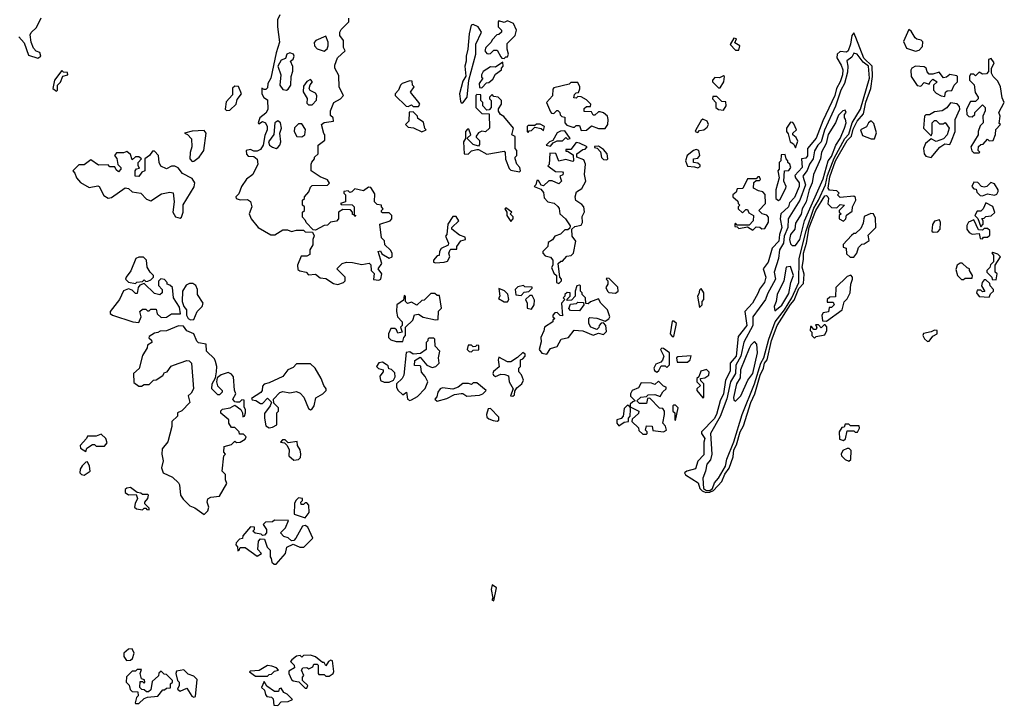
# Model space of a CAD drawing. Extents: x 2889633 to 3052318, y 540750 to 918690.
# Tile 616 of 656: x 2964250 to 2969992, y 851076 to 855067. Entities that reach past the tile are written whole.
import ezdxf

# ---------------------------------------------------------------- set-up
doc = ezdxf.new("R2010")
doc.units = 0

msp = doc.modelspace()

# ---------------------------------------------------------------- linework, layer by layer
at = {"layer": '0CON02XD'}
for points in [[(2964245, 854967.5), (2964275, 854932.5), (2964300.7, 854860.7), (2964355, 854842.5), (2964372.5, 854855), (2964367.5, 854875), (2964345, 854882.5), (2964330.5, 854900.5), (2964316.7, 854935), (2964310.7, 854979.3), (2964317, 854993), (2964348.3, 855021.7), (2964375, 855077.5)], [(2965766.2, 855095), (2965752.5, 855065), (2965752.5, 855025), (2965765.8, 854935), (2965745.9, 854874.1), (2965713.9, 854726.1), (2965697.5, 854695), (2965695, 854670), (2965685, 854660), (2965675, 854660), (2965662.5, 854667.5), (2965662.5, 854635), (2965673.6, 854613.6), (2965695, 854600), (2965696.1, 854543.9), (2965685, 854522.5), (2965650, 854495), (2965640, 854465), (2965645, 854460), (2965665, 854472.5), (2965682.5, 854465), (2965693.8, 854445), (2965693.8, 854425), (2965678.8, 854391.2), (2965670, 854335), (2965655, 854310), (2965635, 854300), (2965615, 854300), (2965595, 854310), (2965570, 854305), (2965573, 854283), (2965581.7, 854271.7), (2965615, 854270), (2965634, 854254), (2965639.2, 854225), (2965608.8, 854165), (2965572.3, 854137.7), (2965543.3, 854095), (2965528.3, 854051.7), (2965510, 854035), (2965512.5, 854025), (2965535, 854017.5), (2965578.3, 854018.3), (2965595, 854007.5), (2965603.3, 853975), (2965587.5, 853935), (2965600, 853905), (2965640, 853855), (2965715, 853812.5), (2965737, 853813), (2965785, 853842.5), (2965811.7, 853841.7), (2965835, 853832.5), (2965865, 853840), (2965905, 853840), (2965915, 853830), (2965958.3, 853828.3), (2965967, 853807), (2965960, 853785), (2965960, 853755), (2965942.5, 853725), (2965941.7, 853698.3), (2965925, 853687.5), (2965891.7, 853688.3), (2965870, 853635), (2965871.2, 853611.2), (2965883, 853603), (2965920, 853595), (2965935, 853580), (2965975, 853582.5), (2966003, 853563), (2966035, 853557.5), (2966079.3, 853529.3), (2966105, 853523.3)], [(2966105, 853523.3), (2966137.5, 853535), (2966147.5, 853545), (2966147.5, 853565), (2966100, 853615), (2966130, 853645), (2966155, 853652.5), (2966191.7, 853651.7), (2966245, 853640), (2966287, 853647), (2966297, 853637), (2966300, 853605), (2966317, 853587), (2966312.5, 853552.5), (2966345, 853547.5), (2966356.4, 853553.6), (2966362.5, 853585), (2966340, 853615), (2966362.5, 853645), (2966340, 853715), (2966355, 853720), (2966361.7, 853701.7), (2966405, 853677.5), (2966422.5, 853685), (2966422.5, 853705), (2966413, 853723), (2966380, 853755), (2966377, 853777), (2966360, 853795), (2966350, 853875), (2966410, 853895), (2966420, 853905), (2966420, 853925), (2966405, 853940), (2966365, 853940), (2966360, 853945), (2966360, 853955), (2966370, 853965), (2966360, 853975), (2966360, 853985), (2966335, 853990), (2966320, 854005), (2966321.7, 854051.7), (2966298.3, 854088.3), (2966285, 854090), (2966255, 854070), (2966205, 854080), (2966187, 854063), (2966175, 854060), (2966165, 854070), (2966140, 854065), (2966140, 854055), (2966150, 854045), (2966150, 854005), (2966120, 853995), (2966125, 853990), (2966188.3, 853988.3), (2966200, 853975), (2966200, 853930), (2966210, 853925), (2966205, 853920), (2966200, 853930), (2966191.7, 853931.7), (2966190, 853945), (2966178.3, 853958.3), (2966135, 853960), (2966110, 853945), (2966110, 853905), (2966098.3, 853891.7), (2966063, 853887), (2966045, 853870), (2966025, 853867.5), (2965975, 853840), (2965961.7, 853841.7), (2965920, 853885), (2965917, 853897), (2965900, 853915), (2965900, 853945), (2965910, 853955), (2965910, 853975), (2965900, 853985), (2965900, 854015), (2965910, 854025), (2965910, 854035), (2965937, 854063), (2965945, 854090), (2965955, 854100), (2966045, 854102.5), (2966057, 854113), (2966045, 854132.5), (2966001.7, 854151.7), (2965950, 854185), (2965950, 854225), (2965953, 854237), (2965970, 854255), (2965970, 854265), (2965990, 854285), (2965990, 854335), (2966030, 854365), (2966030, 854395), (2966023, 854403), (2966010, 854455), (2966025, 854467.5), (2966080, 854475), (2966077.5, 854495), (2966061.7, 854508.3), (2966062.5, 854535), (2966082.5, 854585), (2966120, 854605), (2966137.5, 854625), (2966113, 854673), (2966111.7, 854741.7), (2966087.5, 854785), (2966088.3, 854801.7), (2966102.5, 854845), (2966147.5, 854885), (2966137.5, 854905), (2966137.5, 854945), (2966117.5, 854975), (2966117.5, 854995), (2966125, 855010), (2966170, 855055), (2966170, 855075)], [(2966835, 854582.5), (2966860, 854615), (2966868.8, 854715), (2966909.4, 854865), (2966909.4, 854925), (2966942.9, 854995), (2966924.6, 855024.6), (2966895, 855038), (2966883.3, 855035), (2966871.5, 854985), (2966863.1, 854895), (2966853.1, 854855), (2966854.4, 854825), (2966845.7, 854795), (2966852, 854738), (2966835, 854707.5), (2966814.2, 854635), (2966821.2, 854591.2), (2966825, 854582.5), (2966835, 854582.5)], [(2967075, 854840), (2967085, 854850), (2967095, 854850), (2967100, 854865), (2967092.5, 854895), (2967093, 854927), (2967140, 854975), (2967147.5, 855005), (2967130, 855045), (2967095, 855060), (2967075, 855050), (2967045, 855060), (2967040, 855055), (2967040, 855025), (2967060, 855005), (2967060, 854995), (2967045, 854980), (2967031.7, 854978.3), (2967005, 854950), (2967000, 854935), (2966967.5, 854905), (2966963.3, 854885), (2966975, 854870), (2966985, 854867.5), (2966995, 854870), (2967015, 854890), (2967035, 854890), (2967055, 854850), (2967061.7, 854841.7), (2967075, 854840)], [(2969475, 854883.3), (2969495, 854890), (2969515, 854910), (2969517, 854937), (2969508.3, 854948.3), (2969483, 854953), (2969471.7, 854961.7), (2969449.3, 854999.3), (2969435, 855010), (2969405, 854940), (2969421.7, 854901.7), (2969475, 854883.3)], [(2966025, 854883.3), (2966042.3, 854897.7), (2966048, 854915), (2966048, 854935), (2966035, 854970), (2965977.5, 854945), (2965966.4, 854933.6), (2965968.8, 854915), (2965985, 854896.2), (2966025, 854883.3)], [(2968251.2, 852311.2), (2968275, 852312.2), (2968297.1, 852322.9), (2968344, 852375), (2968363, 852417), (2968387.6, 852452.4), (2968411.2, 852518.8), (2968415, 852560), (2968431.1, 852588.9), (2968452.2, 852665), (2968470.5, 852699.5), (2968513.6, 852835), (2968537.5, 852885), (2968568.5, 852995), (2968588.6, 853035), (2968593.3, 853065), (2968609.4, 853085), (2968634.1, 853195.9), (2968666.9, 853285), (2968745, 853406.9), (2968767.4, 853432.6), (2968795, 853499.2), (2968821.7, 853528.3), (2968824.2, 853584.2), (2968813.1, 853625), (2968821.7, 853668.3), (2968820.6, 853705), (2968838.8, 853765), (2968854.6, 853855), (2968892.5, 853955), (2968945, 854040), (2968955, 854042.5), (2968962.5, 854035), (2968967.5, 854025), (2968963, 853993), (2968985, 853972.5), (2969015, 853970), (2969035, 853990), (2969060, 853985), (2969030, 853955), (2969030, 853945), (2969040, 853935), (2969030, 853925), (2969030, 853905), (2969055, 853893.3), (2969067.5, 853905), (2969071.7, 853928.3), (2969105, 853950), (2969107.5, 853975), (2969126.7, 854015), (2969125, 854030), (2969115, 854037.5), (2969035, 854030), (2969020, 854045), (2969030, 854055), (2969015, 854070), (2968973, 854073), (2968964.2, 854085), (2968975, 854150), (2969007.1, 854245), (2969075, 854362), (2969101.7, 854388.3), (2969110.9, 854429.1), (2969134.2, 854475), (2969171.2, 854518.8), (2969185, 854586.7), (2969213.5, 854665), (2969222.9, 854735), (2969220.9, 854795), (2969173.1, 854843.1), (2969127, 854963), (2969115, 854990), (2969102.5, 854975), (2969095.8, 854925), (2969081.2, 854885), (2969071.7, 854878.3), (2969035, 854880.8), (2969018, 854865), (2969016, 854845), (2969041.7, 854801.7), (2969050, 854775), (2969048.1, 854745), (2969035.7, 854705), (2969013.4, 854666.6), (2969004.4, 854625.6), (2968933.2, 854476.8), (2968894.2, 854375.8), (2968844.1, 854315.9), (2968845, 854272.5), (2968835, 854260), (2968810, 854255), (2968814, 854205), (2968770.8, 854159.2), (2968773.8, 854145), (2968796, 854115), (2968795.7, 854095), (2968769.1, 854030.9), (2968740.3, 853999.7), (2968733.8, 853975), (2968690, 853935), (2968686, 853905), (2968695.7, 853855), (2968680.8, 853815), (2968677.1, 853775), (2968638.8, 853735), (2968615.9, 853654.1), (2968586.7, 853615), (2968601.2, 853565), (2968593.8, 853535), (2968564.2, 853495.8), (2968556.2, 853475), (2968523.3, 853415), (2968478.8, 853365), (2968490.8, 853285), (2968439.5, 853220.5), (2968428.6, 853105), (2968394.2, 853065), (2968392.7, 853017.3), (2968365.8, 852965), (2968354.3, 852885), (2968335.8, 852845), (2968312.9, 852765), (2968299.6, 852740.4), (2968226.2, 852665), (2968226.2, 852655), (2968245.8, 852625), (2968240, 852605), (2968239.5, 852530.5), (2968205, 852492.5), (2968191.7, 852448.3), (2968140, 852435), (2968127.5, 852425), (2968133.9, 852413.9), (2968206.6, 852366.6), (2968217.1, 852335), (2968230.5, 852320.5), (2968251.2, 852311.2)], [(2968445, 854890), (2968450, 854915), (2968421.7, 854931.7), (2968430, 854955), (2968415, 854960), (2968393, 854923), (2968425, 854890), (2968445, 854890)], [(2965805, 854656.7), (2965815, 854662.5), (2965831.2, 854685), (2965833.3, 854735), (2965843.6, 854766.4), (2965843, 854793), (2965830, 854825), (2965845, 854837.5), (2965851.2, 854855), (2965846.1, 854866.1), (2965825, 854873.3), (2965807.5, 854865), (2965799.3, 854840.7), (2965775, 854830), (2965756, 854795), (2965772.5, 854745), (2965766.7, 854685), (2965785, 854660), (2965805, 854656.7)], [(2968255, 852321.6), (2968275, 852323.2), (2968290.4, 852335), (2968302.5, 852367.5), (2968325.8, 852395), (2968366.9, 852465), (2968374.3, 852505), (2968415, 852606.7), (2968464, 852765), (2968535.5, 852945), (2968572.2, 853065), (2968590.6, 853095), (2968620, 853205), (2968655.3, 853304.7), (2968709.5, 853375), (2968753.5, 853445), (2968793.1, 853535), (2968795.6, 853675), (2968836.2, 853836.2), (2968881.4, 853968.6), (2968909.1, 854015), (2968949.1, 854105), (2968961.8, 854158.2), (2968999.5, 854260.5), (2969062.5, 854375), (2969085, 854400), (2969104.6, 854465.4), (2969154.4, 854545), (2969206.8, 854725), (2969200, 854795), (2969169.4, 854819.4), (2969135, 854866.7), (2969115, 854872.5), (2969102.5, 854847.5), (2969073.8, 854826.2), (2969080, 854795), (2969078.3, 854761.7), (2969060, 854695), (2969039.2, 854655), (2969007.6, 854562.4), (2968943.6, 854423.6), (2968924.3, 854355.7), (2968904, 854335), (2968885, 854302.5), (2968878, 854255), (2968856.2, 854225), (2968842.1, 854187.9), (2968816.7, 854155), (2968832, 854105), (2968799.2, 854015), (2968731.2, 853905), (2968730, 853855), (2968709.2, 853805), (2968704.2, 853765), (2968681.2, 853725), (2968676.2, 853675), (2968650, 853595), (2968658.8, 853555), (2968610.5, 853469.5), (2968600, 853435), (2968526.1, 853333.9), (2968525.7, 853284.3), (2968472.7, 853187.3), (2968455.5, 853104.5), (2968427.3, 853052.7), (2968424.2, 853005), (2968395.8, 852955), (2968375, 852857.5), (2968335.6, 852754.4), (2968278.8, 852655), (2968287.5, 852535), (2968279.2, 852500.8), (2968256.7, 852475), (2968250, 852435), (2968233.3, 852395), (2968237.7, 852335), (2968255, 852321.6)], [(2969845, 854290), (2969850, 854295), (2969840, 854305), (2969841.7, 854328.3), (2969855, 854340), (2969868.3, 854341.7), (2969895, 854370), (2969905, 854360), (2969927, 854363), (2969941.7, 854398.3), (2969943, 854427), (2969970, 854455), (2969962.5, 854462.5), (2969967.5, 854505), (2969960, 854525), (2969992.5, 854585), (2969980.7, 854610.7), (2969970, 854675), (2969955, 854707.5), (2969927.5, 854735), (2969917.5, 854755), (2969918.3, 854781.7), (2969932.5, 854815), (2969915, 854840), (2969900, 854835), (2969900, 854765), (2969888.3, 854751.7), (2969865, 854750), (2969845, 854760), (2969825, 854740), (2969815, 854750), (2969795, 854750), (2969790, 854735), (2969790, 854715), (2969817, 854687), (2969823, 854643), (2969840, 854615), (2969840, 854605), (2969825, 854590), (2969795, 854590), (2969772.5, 854545), (2969773.3, 854515), (2969785, 854503.3), (2969805, 854500), (2969820, 854515), (2969820, 854525), (2969865, 854570), (2969880, 854555), (2969880, 854535), (2969867.5, 854505), (2969870, 854465), (2969851.7, 854448.3), (2969840, 854415), (2969840, 854395), (2969797.5, 854325), (2969803.3, 854303.3), (2969815, 854290), (2969845, 854290)], [(2966945, 854670), (2966971.7, 854698.3), (2966985, 854700), (2967009.3, 854720.7), (2967025, 854750), (2967060, 854775), (2967060, 854785), (2967070, 854795), (2967068.3, 854818.3), (2967025, 854790), (2966995, 854792.5), (2966952.5, 854765), (2966942.5, 854745), (2966942.5, 854732.5), (2966950, 854725), (2966930, 854695), (2966931.7, 854671.7), (2966945, 854670)], [(2969645, 854620), (2969650, 854645), (2969658.3, 854651.7), (2969686.4, 854653.6), (2969700, 854685), (2969720, 854705), (2969720, 854735), (2969715, 854740), (2969675, 854747.5), (2969655, 854732.5), (2969638.3, 854728.3), (2969611.7, 854761.7), (2969575, 854750), (2969555, 854750), (2969543, 854763), (2969537.5, 854785), (2969525, 854792.5), (2969475, 854796.7), (2969452.5, 854785), (2969447, 854773), (2969450, 854735), (2969485, 854682.5), (2969505, 854680), (2969525, 854700), (2969555, 854690), (2969560, 854705), (2969575, 854720), (2969600, 854705), (2969580, 854685), (2969580, 854655), (2969595, 854637.5), (2969625, 854622.5), (2969645, 854620)], [(2964465, 854650), (2964470, 854655), (2964470, 854685), (2964488.3, 854701.7), (2964501.7, 854738.3), (2964530, 854745), (2964528.3, 854758.3), (2964505, 854760), (2964495, 854770), (2964453.3, 854715), (2964443.3, 854665), (2964465, 854650)], [(2968335, 854670), (2968357.5, 854705), (2968360, 854735), (2968355, 854740), (2968331.7, 854728.3), (2968305, 854730), (2968290, 854715), (2968290, 854705), (2968325, 854670), (2968335, 854670)], [(2965455, 854537.5), (2965475, 854540), (2965512.5, 854575), (2965518.3, 854601.7), (2965542.5, 854635), (2965525, 854677.5), (2965505, 854680), (2965491.7, 854668.3), (2965491.7, 854628.3), (2965453, 854587), (2965447.5, 854545), (2965455, 854537.5)], [(2965955, 854570), (2965981.7, 854598.3), (2965982.5, 854625), (2965975, 854637.5), (2965943.6, 854653.6), (2965937.5, 854665), (2965943, 854687), (2965957.5, 854705), (2965945, 854717.5), (2965923.6, 854706.4), (2965905, 854680), (2965903, 854647), (2965927, 854607), (2965925, 854580), (2965935, 854570), (2965955, 854570)], [(2966575, 854560), (2966582.5, 854575), (2966577.5, 854585), (2966530, 854645), (2966550, 854675), (2966540, 854685), (2966538.3, 854708.3), (2966525, 854710), (2966480, 854695), (2966470, 854685), (2966460, 854655), (2966440, 854635), (2966440, 854625), (2966503, 854563), (2966515, 854560), (2966535, 854570), (2966545, 854560), (2966575, 854560)], [(2967525, 854420), (2967555, 854423.3), (2967585, 854447.5), (2967625, 854432.5), (2967665, 854433.3), (2967679.2, 854455), (2967682.5, 854485), (2967678, 854505), (2967655, 854523.8), (2967635, 854530), (2967625, 854530), (2967605, 854510), (2967595, 854510), (2967585, 854530), (2967541.7, 854531.7), (2967541.7, 854548.3), (2967555, 854560), (2967578.3, 854561.7), (2967580, 854575), (2967555, 854600), (2967525, 854617.5), (2967505, 854620), (2967495, 854610), (2967481.7, 854611.7), (2967485, 854630), (2967495, 854640), (2967508.3, 854641.7), (2967517, 854663), (2967517.5, 854675), (2967505, 854700), (2967465, 854700), (2967455, 854690), (2967365, 854670), (2967358.3, 854661.7), (2967357, 854623), (2967322.5, 854585), (2967345, 854530), (2967351.7, 854521.7), (2967365, 854520), (2967381.7, 854538.3), (2967388.3, 854538.3), (2967400, 854525), (2967401.7, 854511.7), (2967411.7, 854501.7), (2967428.3, 854498.3), (2967430, 854465), (2967441.7, 854451.7), (2967475, 854440), (2967485, 854440), (2967495, 854450), (2967515, 854450), (2967525, 854420)], [(2967165, 854180), (2967170, 854185), (2967167.5, 854205), (2967150, 854225), (2967140, 854255), (2967140, 854265), (2967150, 854275), (2967150, 854305), (2967140, 854315), (2967140, 854385), (2967120, 854395), (2967130, 854435), (2967073, 854503), (2967053.6, 854513.6), (2967043, 854533), (2967043, 854547), (2967060, 854575), (2967060, 854595), (2967040, 854615), (2967015, 854620), (2967005, 854630), (2966990, 854615), (2966990, 854605), (2967000, 854595), (2967000, 854555), (2966988.3, 854541.7), (2966975, 854540), (2966950, 854565), (2966950, 854585), (2966940, 854595), (2966938.3, 854628.3), (2966915, 854630), (2966910, 854625), (2966910, 854555), (2966945, 854520), (2966988.3, 854518.3), (2966990, 854435), (2966967, 854413), (2966945, 854417.5), (2966925, 854407.5), (2966911.7, 854388.3), (2966911.7, 854381.7), (2966931.7, 854361.7), (2966931.7, 854338.3), (2966925, 854330), (2966895, 854340), (2966861.7, 854371.7), (2966861.7, 854378.3), (2966880, 854395), (2966868.3, 854428.3), (2966861.7, 854428.3), (2966850, 854415), (2966850, 854375), (2966837.5, 854355), (2966842.5, 854285), (2966865, 854282.5), (2966885, 854302.5), (2966915, 854310), (2966925, 854310), (2966975, 854282.5), (2967075, 854300), (2967081.7, 854291.7), (2967083.6, 854253.6), (2967105, 854200), (2967115, 854190), (2967165, 854180)], [(2968355, 854540), (2968370, 854565), (2968368.3, 854588.3), (2968345, 854590), (2968315, 854620), (2968291.7, 854618.3), (2968290, 854605), (2968310, 854585), (2968310, 854555), (2968325, 854542.5), (2968355, 854540)], [(2969565, 854263.3), (2969616.2, 854323.8), (2969645, 854342.5), (2969675, 854340), (2969685, 854360), (2969706.2, 854415), (2969706.2, 854485), (2969732.5, 854545), (2969731.7, 854561.7), (2969717, 854577), (2969678.3, 854581.7), (2969656.4, 854553.6), (2969630, 854535), (2969585, 854530), (2969557, 854513), (2969535, 854512.5), (2969527.5, 854505), (2969521.2, 854435), (2969565, 854390), (2969572.5, 854405), (2969572.5, 854465), (2969585, 854480), (2969595, 854480), (2969615, 854460), (2969635, 854460), (2969648.3, 854468.3), (2969670, 854435), (2969660, 854395), (2969637.5, 854372.5), (2969595, 854356.7), (2969565, 854372.5), (2969533.8, 854345), (2969522, 854315), (2969524.2, 854285), (2969535, 854271.2), (2969565, 854263.3)], [(2966595, 854412.5), (2966620, 854425), (2966612.5, 854432.5), (2966605, 854470), (2966571.7, 854491.7), (2966570, 854505), (2966545, 854530), (2966521.7, 854528.3), (2966520, 854475), (2966500, 854455), (2966515, 854440), (2966547, 854437), (2966595, 854412.5)], [(2968775, 853750), (2968800, 853785), (2968826.7, 853895), (2968935, 854140), (2968966, 854244), (2968985, 854270), (2969010, 854335), (2969035.6, 854374.4), (2969060, 854435), (2969070, 854465), (2969067, 854487), (2969060, 854495), (2969060, 854515), (2969070, 854525), (2969065, 854540), (2969050, 854535), (2969025, 854510), (2969007.5, 854465), (2968965, 854397.5), (2968952.5, 854345), (2968926.2, 854295), (2968920, 854255), (2968880, 854165), (2968871.2, 854115), (2968853.8, 854075), (2968836.7, 854005), (2968813.8, 853965), (2968807, 853933), (2968775, 853880), (2968770, 853845), (2968746.2, 853815), (2968740, 853785), (2968745, 853760), (2968755, 853750), (2968775, 853750)], [(2965745, 854316.7), (2965755, 854322.5), (2965767.5, 854335), (2965773.3, 854355), (2965766.7, 854405), (2965776.2, 854435), (2965770, 854465), (2965755, 854477.5), (2965737.5, 854465), (2965731.7, 854398.3), (2965701.2, 854355), (2965707.5, 854335), (2965723.9, 854323.9), (2965745, 854316.7)], [(2965895, 854383.8), (2965912.5, 854395), (2965916.4, 854426.4), (2965895, 854460), (2965875, 854460), (2965853, 854437), (2965850, 854415), (2965866.4, 854386.4), (2965895, 854383.8)], [(2967215, 854410), (2967221.7, 854418.3), (2967235, 854420), (2967255, 854440), (2967291.7, 854431.7), (2967305, 854420), (2967310, 854445), (2967285, 854457.5), (2967263, 854457), (2967255, 854450), (2967215, 854450), (2967210, 854445), (2967210, 854415), (2967215, 854410)], [(2968205, 854410), (2968215, 854420), (2968240, 854425), (2968259.3, 854440.7), (2968267.5, 854455), (2968260, 854475), (2968235, 854487.5), (2968225, 854480), (2968192.5, 854425), (2968190, 854415), (2968205, 854410)], [(2968775, 854320), (2968788.3, 854358.3), (2968779.3, 854379.3), (2968760, 854395), (2968760, 854405), (2968780, 854425), (2968765, 854460), (2968758.3, 854468.3), (2968745, 854470), (2968722.5, 854435), (2968722.5, 854415), (2968731.7, 854401.7), (2968743.3, 854355), (2968763, 854343), (2968775, 854320)], [(2969235, 854372.5), (2969246.4, 854406.4), (2969231.7, 854461.7), (2969215, 854477.5), (2969200, 854465), (2969188.3, 854441.7), (2969153.3, 854425), (2969165, 854392.5), (2969215, 854372.5), (2969235, 854372.5)], [(2965255, 854240), (2965265, 854242.5), (2965296.2, 854265), (2965323.8, 854305), (2965336.7, 854405), (2965325, 854420), (2965255, 854416.7), (2965210, 854405), (2965228.3, 854398.3), (2965251.7, 854371.7), (2965253.6, 854326.4), (2965243, 854293), (2965242.5, 854255), (2965255, 854240)], [(2967345, 854330), (2967361.7, 854348.3), (2967385, 854360), (2967415, 854360), (2967435, 854380), (2967445, 854370), (2967460, 854375), (2967428.3, 854418.3), (2967403, 854417), (2967383.6, 854406.4), (2967358.3, 854361.7), (2967340, 854355), (2967320, 854335), (2967345, 854330)], [(2967395, 853530), (2967410, 853545), (2967410, 853555), (2967400, 853565), (2967390, 853645), (2967405, 853660), (2967415, 853660), (2967441.7, 853688.3), (2967467, 853693), (2967480, 853705), (2967492.5, 853775), (2967472.5, 853805), (2967470, 853845), (2967488.3, 853861.7), (2967525, 853870), (2967532.5, 853885), (2967530.7, 853919.3), (2967543, 853947), (2967540, 853975), (2967529.3, 853989.3), (2967493.6, 854013.6), (2967490, 854035), (2967497, 854063), (2967528, 854082), (2967552.5, 854125), (2967543.3, 854165), (2967550, 854225), (2967539.3, 854249.3), (2967500, 854265), (2967500, 854285), (2967535, 854310), (2967548.3, 854311.7), (2967560, 854325), (2967515, 854347.5), (2967495, 854350), (2967465, 854310), (2967435, 854310), (2967435, 854300), (2967445, 854300), (2967478.3, 854278.3), (2967480, 854245), (2967475, 854240), (2967435, 854252.5), (2967395, 854242.5), (2967376.4, 854286.4), (2967341.7, 854288.3), (2967337.5, 854222.5), (2967330, 854215), (2967375, 854182.5), (2967415, 854180), (2967420, 854175), (2967418.3, 854161.7), (2967400, 854155), (2967410, 854125), (2967395, 854110), (2967355, 854127.5), (2967335, 854127.5), (2967305, 854097.5), (2967291.7, 854101.7), (2967275, 854130), (2967265, 854130), (2967260, 854105), (2967250, 854095), (2967288.3, 854078.3), (2967305, 854060), (2967308.3, 854028.3), (2967330, 854005), (2967367, 853997), (2967388.3, 853978.3), (2967397, 853967), (2967400, 853935), (2967432.5, 853905), (2967460, 853865), (2967458.3, 853851.7), (2967447.5, 853842.5), (2967428.3, 853841.7), (2967403.6, 853816.4), (2967370, 853805), (2967356.4, 853783.6), (2967331.7, 853768.3), (2967330, 853745), (2967300, 853715), (2967300, 853705), (2967315, 853690), (2967345, 853682.5), (2967360, 853665), (2967360, 853635), (2967351.7, 853621.7), (2967365, 853590), (2967380, 853575), (2967380, 853535), (2967395, 853530)], [(2967675, 854250), (2967680, 854255), (2967676.7, 854285), (2967655, 854310), (2967625, 854330), (2967601.7, 854328.3), (2967601.7, 854321.7), (2967618.3, 854318.3), (2967637, 854297), (2967643.6, 854263.6), (2967655, 854252.5), (2967675, 854250)], [(2965185, 853910), (2965193.6, 853916.4), (2965202.5, 853945), (2965203, 853987), (2965267.9, 854092.1), (2965272, 854115), (2965255, 854141.2), (2965199.3, 854169.3), (2965173, 854203), (2965155, 854212.5), (2965135, 854212.5), (2965105, 854197.5), (2965073.6, 854213.6), (2965062.5, 854235), (2965060, 854275), (2965035, 854300), (2965025, 854300), (2965007.5, 854275), (2964980, 854255), (2964980, 854185), (2964961.7, 854178.3), (2964945, 854152.5), (2964922.5, 854155), (2964922.5, 854185), (2964931.7, 854198.3), (2964948.3, 854201.7), (2964940, 854215), (2964940, 854235), (2964960, 854255), (2964945, 854267.5), (2964925, 854267.5), (2964905, 854250), (2964895, 854280), (2964875, 854297.5), (2964855, 854290), (2964815, 854290), (2964802.5, 854275), (2964817, 854257), (2964821.7, 854221.7), (2964840, 854205), (2964840, 854195), (2964825, 854180), (2964811.7, 854191.7), (2964805, 854210), (2964775, 854210), (2964765, 854220), (2964708.3, 854218.3), (2964665, 854250), (2964625, 854220), (2964595, 854220), (2964560, 854185), (2964571.7, 854171.7), (2964580, 854145), (2964605, 854117.5), (2964655, 854088.8), (2964705, 854097.5), (2964713.6, 854093.6), (2964741.2, 854041.2), (2964765, 854026.2), (2964785, 854030), (2964865, 854087.5), (2964883.6, 854083.6), (2964905, 854063.8), (2964956.1, 854056.1), (2964990, 854020), (2965015, 854010), (2965077.5, 854052.5), (2965125, 854060.8), (2965145, 854057.5), (2965150.8, 854005), (2965143.3, 853945), (2965158.3, 853918.3), (2965185, 853910)], [(2968205, 854202.5), (2968218.3, 854211.7), (2968218.3, 854218.3), (2968205, 854230), (2968180, 854235), (2968180, 854255), (2968205, 854260), (2968217.5, 854275), (2968210, 854305), (2968195, 854310), (2968180, 854305), (2968142.5, 854275), (2968133.3, 854245), (2968145, 854212.5), (2968185, 854210), (2968205, 854202.5)], [(2968675, 854013.3), (2968685, 854020), (2968718.8, 854085), (2968720, 854095), (2968706.7, 854125), (2968710, 854185), (2968735, 854187.5), (2968746.7, 854205), (2968742.5, 854225), (2968730, 854235), (2968730, 854245), (2968720, 854255), (2968715, 854280), (2968691.7, 854278.3), (2968690, 854245), (2968680, 854235), (2968680, 854195), (2968672.5, 854185), (2968680, 854145), (2968660, 854075), (2968660, 854025), (2968675, 854013.3)], [(2968525, 853840), (2968545, 853860), (2968567, 853857), (2968578.3, 853848.3), (2968595, 853850), (2968617, 853887), (2968617.5, 853915), (2968608.3, 853928.3), (2968580, 853935), (2968560, 853955), (2968600, 853995), (2968597, 854047), (2968585, 854062.5), (2968558.3, 854068.3), (2968530, 854085), (2968531.7, 854118.3), (2968545, 854130), (2968565, 854130), (2968570, 854135), (2968565, 854150), (2968555, 854150), (2968545, 854140), (2968495, 854140), (2968467.5, 854082.5), (2968435, 854080), (2968428.3, 854061.7), (2968410, 854045), (2968410, 854035), (2968438.3, 854008.3), (2968440, 853995), (2968450, 853985), (2968440, 853975), (2968440, 853965), (2968465, 853940), (2968485, 853960), (2968495, 853960), (2968501.7, 853941.7), (2968530, 853925), (2968527.5, 853895), (2968505, 853870), (2968435, 853870), (2968425, 853880), (2968420, 853875), (2968421.7, 853861.7), (2968435, 853860), (2968445, 853850), (2968495, 853860), (2968525, 853840)], [(2969865, 854040), (2969895, 854052.5), (2969935, 854043.3), (2969949.3, 854050.7), (2969957.5, 854065), (2969957.5, 854075), (2969935, 854110), (2969913, 854117), (2969890, 854095), (2969875, 854090), (2969860, 854095), (2969838.3, 854118.3), (2969815, 854120), (2969802.5, 854095), (2969815, 854080), (2969828.3, 854078.3), (2969831.7, 854061.7), (2969851.7, 854041.7), (2969865, 854040)], [(2969855, 853860), (2969870, 853875), (2969870, 853895), (2969861.7, 853908.3), (2969875, 853910), (2969885, 853920), (2969915, 853922.5), (2969936.4, 853943.6), (2969925, 853977.5), (2969885, 854000), (2969870, 853965), (2969855, 853950), (2969835, 853950), (2969820, 853925), (2969838.3, 853908.3), (2969855, 853860)], [(2966675, 853650), (2966725, 853652.5), (2966745, 853660), (2966757.5, 853685), (2966753.3, 853705), (2966760, 853725), (2966765, 853730), (2966800, 853730), (2966800, 853745), (2966821.7, 853778.3), (2966850, 853785), (2966848.3, 853798.3), (2966815, 853810), (2966770, 853845), (2966770, 853855), (2966810, 853895), (2966795, 853920), (2966775, 853920), (2966747.5, 853875), (2966740, 853815), (2966732.5, 853805), (2966750, 853765), (2966748.3, 853751.7), (2966707, 853733), (2966697.5, 853715), (2966697, 853693), (2966685, 853690), (2966662.5, 853665), (2966663.6, 853653.6), (2966675, 853650)], [(2967115, 853890), (2967127.5, 853905), (2967127, 853917), (2967110, 853935), (2967120, 853945), (2967085, 853970), (2967080, 853965), (2967090, 853945), (2967090, 853925), (2967115, 853890)], [(2969115, 853682.5), (2969132.5, 853705), (2969141.7, 853738.3), (2969161.7, 853758.3), (2969175, 853760), (2969205, 853780), (2969198.3, 853811.7), (2969242.5, 853855), (2969240.7, 853910.7), (2969230, 853935), (2969213.6, 853936.4), (2969175, 853920), (2969169.3, 853880.7), (2969155, 853850), (2969125, 853820), (2969115, 853820), (2969101.7, 853808.3), (2969053, 853757), (2969051.7, 853741.7), (2969070, 853735), (2969071.7, 853701.7), (2969093, 853683), (2969115, 853682.5)], [(2969578.3, 853828.3), (2969605, 853830), (2969617.5, 853845), (2969620, 853885), (2969615, 853900), (2969585, 853892.5), (2969573, 853873), (2969570, 853835), (2969578.3, 853828.3)], [(2969865, 853790), (2969871.7, 853798.3), (2969895, 853800), (2969908.3, 853811.7), (2969908.3, 853838.3), (2969895, 853850), (2969875, 853850), (2969865, 853840), (2969841.7, 853841.7), (2969815, 853900), (2969783.6, 853886.4), (2969773.6, 853866.4), (2969773.3, 853845), (2969787, 853827), (2969805, 853817.5), (2969845, 853820), (2969851.7, 853791.7), (2969865, 853790)], [(2969945, 853550), (2969950, 853585), (2969940, 853595), (2969940, 853635), (2969970, 853685), (2969955, 853700), (2969925, 853710), (2969920, 853705), (2969930, 853695), (2969930, 853655), (2969911.7, 853638.3), (2969908.3, 853621.7), (2969890, 853605), (2969890, 853595), (2969920, 853565), (2969921.7, 853551.7), (2969945, 853550)], [(2964925, 853530), (2964933, 853537), (2964965, 853540), (2964975, 853550), (2964985, 853540), (2964997, 853543), (2965015, 853550), (2965030, 853565), (2965030, 853575), (2965010, 853595), (2964993.3, 853625), (2964990, 853665), (2964971.7, 853681.7), (2964945, 853683.3), (2964926.7, 853675), (2964897, 853603), (2964870, 853565), (2964867.5, 853555), (2964885, 853537.5), (2964925, 853530)], [(2968655, 853370), (2968695, 853402.5), (2968735, 853470), (2968747.5, 853535), (2968763.3, 853575), (2968745, 853627.5), (2968720, 853625), (2968707.5, 853545), (2968666.7, 853465), (2968662.5, 853425), (2968650, 853395), (2968655, 853370)], [(2969755, 853552.5), (2969765, 853560), (2969805, 853560), (2969807.5, 853575), (2969790, 853605), (2969790, 853615), (2969775, 853620), (2969747, 853647), (2969735, 853647.5), (2969717.5, 853635), (2969710.7, 853610.7), (2969720, 853575), (2969743, 853553), (2969755, 853552.5)], [(2968955, 853310), (2969047.5, 853375), (2969058.3, 853421.7), (2969075, 853440), (2969092.5, 853475), (2969097.5, 853525), (2969107.5, 853555), (2969107.5, 853565), (2969097, 853577), (2969075, 853570), (2969010, 853505), (2969008.3, 853451.7), (2968975, 853450), (2968960, 853435), (2968960, 853420), (2968995, 853420), (2969000, 853405), (2968985, 853390), (2968971.7, 853388.3), (2968966.4, 853363.6), (2968935, 853357.5), (2968927.5, 853345), (2968931.7, 853311.7), (2968955, 853310)], [(2964945, 853302.5), (2964957.5, 853335), (2964950, 853365), (2964965, 853380), (2964985, 853380), (2964995, 853370), (2965005, 853370), (2965015, 853380), (2965045, 853380), (2965051.7, 853351.7), (2965075, 853330), (2965105, 853332.5), (2965135, 853352.5), (2965188.3, 853351.7), (2965181.7, 853391.7), (2965147.5, 853445), (2965140, 853505), (2965125, 853520), (2965110, 853525), (2965110, 853535), (2965095, 853552.5), (2965073.3, 853556.7), (2965058.3, 853541.7), (2965058.3, 853518.3), (2965080, 853495), (2965080, 853475), (2965067.5, 853462.5), (2965035, 853470), (2964975, 853530), (2964950, 853520), (2964940, 853505), (2964935, 853470), (2964925, 853470), (2964905, 853490), (2964885, 853497.5), (2964855, 853486.7), (2964832.5, 853435), (2964777.5, 853365), (2964777.5, 853355), (2964790, 853345), (2964910, 853305), (2964945, 853302.5)], [(2965245, 853317.5), (2965265, 853320), (2965283.8, 853365), (2965313.3, 853395), (2965320, 853415), (2965286.7, 853465), (2965286.2, 853495), (2965277.3, 853517.3), (2965258.8, 853528.8), (2965240.5, 853529.5), (2965221.4, 853518.6), (2965200, 853485), (2965197.5, 853425), (2965207.5, 853395), (2965222.5, 853375), (2965222.5, 853345), (2965232.5, 853325), (2965245, 853317.5)], [(2967175, 853460), (2967191.7, 853478.3), (2967218.3, 853481.7), (2967238.3, 853501.7), (2967238.3, 853508.3), (2967195, 853510), (2967187.5, 853517.5), (2967155, 853510), (2967140, 853495), (2967143, 853463), (2967175, 853460)], [(2967325, 853117.5), (2967345, 853150), (2967385, 853162.5), (2967407.5, 853205), (2967450, 853215), (2967483, 853257), (2967535, 853252.5), (2967595, 853227.5), (2967625, 853240), (2967655, 853232.5), (2967671.7, 853248.3), (2967667.5, 853285), (2967655, 853300), (2967641.7, 853298.3), (2967630, 853285), (2967628.3, 853271.7), (2967615, 853260), (2967580, 853275), (2967570, 853295), (2967570, 853325), (2967575, 853330), (2967615, 853327.5), (2967665, 853310), (2967685, 853322.5), (2967692.5, 853335), (2967677.5, 853375), (2967640, 853415), (2967625, 853440), (2967578.3, 853421.7), (2967565, 853410), (2967551.7, 853411.7), (2967550, 853445), (2967530, 853465), (2967530, 853475), (2967520, 853485), (2967520, 853515), (2967515, 853520), (2967500, 853515), (2967490, 853485), (2967490, 853455), (2967468.3, 853431.7), (2967445, 853430), (2967440, 853435), (2967460, 853455), (2967460, 853475), (2967443, 853477), (2967430, 853465), (2967430, 853455), (2967420, 853445), (2967430, 853435), (2967410, 853415), (2967415, 853340), (2967401.7, 853341.7), (2967385, 853360), (2967371.7, 853358.3), (2967360, 853345), (2967360, 853335), (2967370, 853325), (2967360, 853315), (2967360, 853305), (2967310, 853275), (2967307, 853253), (2967290, 853215), (2967291.7, 853188.3), (2967280, 853145), (2967295, 853123.3), (2967325, 853117.5)], [(2967725, 853472.5), (2967740, 853485), (2967738.3, 853508.3), (2967688.3, 853558.3), (2967675, 853560), (2967670, 853555), (2967680, 853545), (2967680, 853525), (2967667.5, 853505), (2967677.5, 853485), (2967685, 853477.5), (2967725, 853472.5)], [(2969905, 853450), (2969911.7, 853468.3), (2969930, 853485), (2969930, 853495), (2969910, 853515), (2969908.3, 853528.3), (2969885, 853550), (2969875, 853550), (2969862.5, 853535), (2969860, 853515), (2969878.3, 853481.7), (2969865, 853480), (2969855, 853490), (2969835, 853490), (2969830, 853475), (2969845, 853452.5), (2969905, 853450)], [(2966485, 853190), (2966490, 853215), (2966500, 853225), (2966500, 853275), (2966542.5, 853315), (2966553, 853347), (2966575, 853350), (2966603, 853333), (2966675, 853317.5), (2966690, 853320), (2966693, 853367), (2966710, 853385), (2966698.3, 853458.3), (2966685, 853460), (2966671.7, 853471.7), (2966648.3, 853471.7), (2966608.3, 853431.7), (2966595, 853430), (2966565, 853402.5), (2966535, 853420), (2966511.7, 853411.7), (2966500, 853425), (2966500, 853455), (2966491.7, 853458.3), (2966488.3, 853431.7), (2966450, 853405), (2966447.5, 853365), (2966452.5, 853335), (2966480, 853305), (2966480, 853285), (2966470, 853275), (2966480, 853245), (2966455, 853240), (2966448.3, 853258.3), (2966437.5, 853267.5), (2966415, 853267.5), (2966400, 853235), (2966400, 853215), (2966415, 853200), (2966445, 853190), (2966485, 853190)], [(2967095, 853422.5), (2967102.5, 853435), (2967097, 853467), (2967077, 853487), (2967045, 853500), (2967050, 853455), (2967041.7, 853441.7), (2967075, 853422.5), (2967095, 853422.5)], [(2967235, 853380), (2967250, 853405), (2967251.7, 853431.7), (2967238.3, 853458.3), (2967225, 853460), (2967200, 853435), (2967210, 853415), (2967210, 853385), (2967235, 853380)], [(2968215, 853390), (2968230, 853405), (2968230, 853425), (2968240, 853435), (2968240, 853475), (2968225, 853500), (2968215, 853490), (2968211.7, 853468.3), (2968202.5, 853455), (2968215, 853390)], [(2967515, 853370), (2967461.7, 853371.7), (2967452.5, 853382.5), (2967461.7, 853408.3), (2967497, 853413), (2967505, 853420), (2967538.3, 853418.3), (2967540, 853405), (2967515, 853370)], [(2965325, 852183.3), (2965346.1, 852203.9), (2965352.5, 852225), (2965343.3, 852255), (2965347, 852273), (2965365, 852283.3), (2965415, 852290), (2965457.5, 852362.5), (2965450, 852385), (2965450, 852415), (2965430, 852435), (2965440, 852525), (2965450, 852535), (2965440, 852545), (2965441.7, 852578.3), (2965485, 852590), (2965505, 852610), (2965515, 852602.5), (2965535, 852603.3), (2965565, 852622.5), (2965570, 852635), (2965555, 852650), (2965531.7, 852651.7), (2965530, 852665), (2965505, 852690), (2965485, 852690), (2965470, 852715), (2965470, 852735), (2965422.5, 852772.5), (2965423, 852787), (2965433, 852797), (2965476.4, 852803.6), (2965505, 852820), (2965540, 852795), (2965550, 852775), (2965551.7, 852751.7), (2965560, 852755), (2965567.5, 852775), (2965567.5, 852795), (2965558.3, 852808.3), (2965558.3, 852848.3), (2965545, 852850), (2965531.7, 852838.3), (2965515, 852837.5), (2965505, 852840), (2965492.5, 852855), (2965510, 852885), (2965503, 852907), (2965496.7, 852985), (2965485, 853000), (2965465, 853010), (2965423.8, 852996.2), (2965401.7, 852978.3), (2965397.5, 852955), (2965403, 852933), (2965430, 852905), (2965430, 852895), (2965415, 852880), (2965405, 852880), (2965370, 852915), (2965372.5, 852945), (2965391.7, 852978.3), (2965396.7, 853013.3), (2965398.8, 853045), (2965392, 853075), (2965385, 853090), (2965340, 853135), (2965337.5, 853175), (2965293, 853183), (2965283, 853193), (2965265.9, 853235.9), (2965223.9, 853253.9), (2965205, 853280), (2965175, 853282.5), (2965105, 853252.5), (2965068.3, 853251.7), (2965055, 853242.5), (2965035, 853240), (2965005, 853220), (2965003, 853213), (2965018.3, 853198.3), (2965020, 853185), (2964995, 853170), (2964992.5, 853155), (2964965, 853110), (2964946.1, 853033.9), (2964912.5, 853005), (2964915, 852952.5), (2964945, 852931.2), (2964959.3, 852930.7), (2964975, 852940), (2965005, 852940), (2965030, 852965), (2965045, 852967.5), (2965085, 852992.5), (2965095, 853010), (2965110, 853015), (2965133.6, 853046.4), (2965146.4, 853053.6), (2965225, 853080), (2965238.3, 853078.3), (2965252.5, 853065), (2965262.5, 852915), (2965249.3, 852890.7), (2965232.5, 852875), (2965242.5, 852835), (2965195, 852787.5), (2965170, 852775), (2965170, 852755), (2965137.5, 852725), (2965136.7, 852695), (2965113.9, 852606.1), (2965080, 852565), (2965078.8, 852535), (2965086.7, 852495), (2965076.7, 852455), (2965086.1, 852426.1), (2965140.5, 852400.5), (2965176.7, 852366.7), (2965182.5, 852355), (2965187.5, 852295), (2965202.3, 852272.3), (2965242.7, 852232.7), (2965270.7, 852220.7), (2965325, 852183.3)], [(2968065, 853220), (2968080, 853295), (2968065, 853310), (2968055, 853310), (2968043.3, 853235), (2968055, 853220), (2968065, 853220)], [(2968885, 853210), (2968895, 853220), (2968945, 853230), (2968956.7, 853255), (2968956.4, 853276.4), (2968948.3, 853288.3), (2968941.7, 853288.3), (2968925, 853270), (2968908.3, 853288.3), (2968891.7, 853288.3), (2968900, 853275), (2968895, 853260), (2968881.7, 853261.7), (2968868.3, 853278.3), (2968861.7, 853278.3), (2968860, 853255), (2968870, 853245), (2968870, 853225), (2968885, 853210)], [(2969545, 853190), (2969555, 853192.5), (2969575, 853222.5), (2969600, 853235), (2969600, 853255), (2969585, 853257.5), (2969565, 853246.7), (2969521.7, 853238.3), (2969517.5, 853225), (2969527, 853207), (2969545, 853190)], [(2966525, 852847.5), (2966535, 852850), (2966569.3, 852870.7), (2966613.9, 852916.1), (2966630, 852955), (2966615, 852987.5), (2966593, 853013), (2966590, 853045), (2966585, 853050), (2966551.7, 853051.7), (2966555, 853080), (2966585, 853100), (2966623.8, 853053.8), (2966655, 853040), (2966677.5, 853045), (2966696.7, 853065), (2966692.5, 853095), (2966700, 853135), (2966673, 853163), (2966670, 853205), (2966665, 853210), (2966635, 853210), (2966630, 853205), (2966630, 853195), (2966620, 853185), (2966620, 853145), (2966588.3, 853121.7), (2966545, 853117.5), (2966525, 853130), (2966503, 853127), (2966490, 852995), (2966480, 852975), (2966447.5, 852945), (2966446.7, 852925), (2966455, 852907.5), (2966485, 852880), (2966506.4, 852896.4), (2966512.5, 852855), (2966525, 852847.5)], [(2966885, 853130), (2966895, 853140), (2966928.3, 853141.7), (2966928.3, 853168.3), (2966915, 853170), (2966908.3, 853161.7), (2966895, 853160), (2966885, 853170), (2966865, 853170), (2966860, 853145), (2966871.7, 853131.7), (2966885, 853130)], [(2968425, 852842.5), (2968456.1, 852873.9), (2968496.7, 852965), (2968526, 853005), (2968552.5, 853125), (2968550, 853175), (2968535, 853190), (2968515, 853170), (2968505, 853150), (2968454.3, 853025.7), (2968451.2, 852978.8), (2968431.2, 852945), (2968413.8, 852865), (2968415, 852850), (2968425, 852842.5)], [(2967125, 852872.5), (2967135, 852880), (2967138.3, 852901.7), (2967149.3, 852920.7), (2967177.5, 852945), (2967187.5, 852965), (2967177, 852997), (2967160, 853015), (2967160, 853035), (2967170, 853045), (2967170, 853085), (2967185, 853090), (2967197.5, 853105), (2967197, 853117), (2967185, 853127.5), (2967153, 853097), (2967115, 853072.5), (2967095, 853072.5), (2967045, 853100), (2967040, 853085), (2967047, 853043), (2967013.6, 853016.4), (2967010, 853005), (2967012.5, 852995), (2967025, 852987.5), (2967055, 853000), (2967079.3, 852999.3), (2967100, 852990), (2967104, 852955), (2967127.5, 852915), (2967112.5, 852875), (2967125, 852872.5)], [(2967965, 853012.5), (2967977.5, 853022.5), (2967991.7, 853048.3), (2968015, 853050), (2968025, 853040), (2968040, 853055), (2968040, 853125), (2968005, 853150), (2967995, 853152.5), (2967987.5, 853145), (2968006.4, 853106.4), (2967998.8, 853081.2), (2967990, 853070), (2967960.7, 853059.3), (2967947.5, 853035), (2967951.7, 853021.7), (2967965, 853012.5)], [(2965705, 852687.5), (2965725, 852692.5), (2965750, 852705), (2965750, 852775), (2965760, 852785), (2965760, 852805), (2965731.7, 852831.7), (2965730, 852855), (2965767, 852893), (2965785, 852900), (2965825, 852892.5), (2965865, 852900), (2965885, 852890), (2965907, 852867), (2965935, 852800), (2965945, 852793.3), (2965955, 852797.5), (2965966.7, 852815), (2965977, 852863), (2966017.5, 852885), (2966036.7, 852905), (2966037.5, 852915), (2966023.3, 852935), (2966008.8, 852975), (2965972.5, 853035), (2965945, 853060), (2965865, 853060), (2965845, 853040), (2965813.6, 853026.4), (2965785, 852987.5), (2965705, 852950), (2965675, 852942.5), (2965665, 852930), (2965663.3, 852905), (2965656, 852894), (2965601.7, 852858.3), (2965605, 852850), (2965627, 852847), (2965655, 852830), (2965665, 852830), (2965695, 852860), (2965718.3, 852838.3), (2965710, 852815), (2965678.3, 852771.7), (2965677.5, 852745), (2965685, 852700), (2965705, 852687.5)], [(2966405, 852953.8), (2966430, 852965), (2966440, 852985), (2966438.3, 853008.3), (2966418.3, 853028.3), (2966401.7, 853031.7), (2966398.3, 853048.3), (2966387, 853057), (2966365, 853070), (2966345, 853067.5), (2966330, 853045), (2966343, 853033), (2966370, 853025), (2966370, 853015), (2966350.7, 852989.3), (2966354.2, 852964.2), (2966375, 852953.8), (2966405, 852953.8)], [(2968145, 853070), (2968160, 853085), (2968167, 853107), (2968088.3, 853101.7), (2968080, 853095), (2968085, 853070), (2968145, 853070)], [(2968235, 852862.5), (2968240, 852865), (2968240, 852945), (2968221.7, 852961.7), (2968220, 852975), (2968245, 852980), (2968270, 852995), (2968271.7, 853011.7), (2968255, 853027.5), (2968221.7, 853018.3), (2968210, 852985), (2968200, 852975), (2968200, 852955), (2968220, 852935), (2968200, 852915), (2968200, 852905), (2968235, 852862.5)], [(2966685, 852843.3), (2966741.7, 852858.3), (2966785, 852881.2), (2966825, 852887.5), (2966835, 852887.5), (2966857, 852873), (2966931.7, 852878.3), (2966950, 852885), (2966970, 852905), (2966915, 852950), (2966895, 852950), (2966885, 852940), (2966866.7, 852946.7), (2966835, 852946.2), (2966806.1, 852923.9), (2966776.1, 852913.9), (2966715, 852921.2), (2966702.5, 852915), (2966687.5, 852895), (2966681.7, 852868.3), (2966670, 852855), (2966685, 852843.3)], [(2967905, 852650), (2967910, 852655), (2967910, 852665), (2967900, 852675), (2967905, 852700), (2967938.3, 852698.3), (2967942.5, 852672.5), (2968005, 852663.8), (2968022.5, 852675), (2968017, 852697), (2968000, 852715), (2968010, 852765), (2968010, 852785), (2968000, 852800), (2967981.7, 852801.7), (2967925, 852860), (2967911.7, 852858.3), (2967905, 852830), (2967865, 852830), (2967850, 852845), (2967873, 852867), (2967905, 852870), (2967915, 852880), (2967955, 852882.5), (2967985, 852870), (2968001.7, 852898.3), (2968020, 852915), (2968020, 852925), (2968005, 852930), (2967975, 852960), (2967955, 852940), (2967935, 852947.5), (2967875, 852950), (2967858.3, 852921.7), (2967822.5, 852905), (2967812.5, 852885), (2967812.5, 852872.5), (2967840, 852845), (2967825, 852840), (2967810, 852825), (2967810, 852810), (2967860, 852785), (2967858.3, 852771.7), (2967821.7, 852738.3), (2967820, 852725), (2967858.3, 852688.3), (2967861.7, 852671.7), (2967885, 852650), (2967905, 852650)], [(2967035, 852727.5), (2967045, 852732.5), (2967045, 852750), (2966995, 852800), (2966981.7, 852798.3), (2966972.5, 852765), (2966975, 852750), (2966985, 852740), (2967010.7, 852730.7), (2967035, 852727.5)], [(2967745, 852700), (2967775, 852720), (2967800, 852725), (2967800, 852745), (2967810, 852755), (2967812.5, 852795), (2967810, 852810), (2967795, 852820), (2967775, 852800), (2967770, 852755), (2967758.3, 852741.7), (2967732.5, 852735), (2967732.5, 852715), (2967745, 852700)], [(2968075, 852730), (2968090, 852805), (2968075, 852820), (2968065, 852820), (2968060, 852815), (2968060, 852785), (2968070, 852775), (2968070, 852735), (2968075, 852730)], [(2969055, 852613.3), (2969067, 852623), (2969075, 852670), (2969115, 852670), (2969123, 852663), (2969137, 852663), (2969147.5, 852685), (2969145, 852700), (2969095, 852700), (2969085, 852710), (2969065, 852710), (2969058.3, 852691.7), (2969045, 852690), (2969030, 852665), (2969031.2, 852621.2), (2969055, 852613.3)], [(2964635, 852550), (2964641.7, 852568.3), (2964675, 852590), (2964685, 852590), (2964695, 852580), (2964745, 852580), (2964759.3, 852600.7), (2964752.5, 852625), (2964725, 852650), (2964695, 852640), (2964645, 852640), (2964640, 852625), (2964602.5, 852585), (2964605, 852570), (2964635, 852550)], [(2965848.3, 852498.3), (2965875, 852502.5), (2965886.7, 852515), (2965890, 852535), (2965885, 852560), (2965870, 852585), (2965868.3, 852608.3), (2965815, 852600), (2965798.3, 852618.3), (2965781.7, 852618.3), (2965770, 852605), (2965795, 852600), (2965807.5, 852587.5), (2965821.7, 852561.7), (2965820, 852525), (2965848.3, 852498.3)], [(2969085, 852493.3), (2969097.5, 852502.5), (2969100, 852555), (2969087, 852567), (2969075, 852567.5), (2969050, 852555), (2969040, 852535), (2969043.6, 852523.6), (2969065, 852502.5), (2969085, 852493.3)], [(2964625, 852412.5), (2964660, 852435), (2964657.5, 852465), (2964645, 852490), (2964635, 852487.5), (2964613.6, 852466.4), (2964603, 852447), (2964600, 852425), (2964610, 852415), (2964625, 852412.5)], [(2965005, 852210), (2965005, 852220), (2964980, 852245), (2964980, 852255), (2964997.5, 852275), (2965000, 852295), (2964995, 852300), (2964965, 852300), (2964957, 852307), (2964935, 852310), (2964895, 852340), (2964875, 852336.7), (2964865, 852327.5), (2964865, 852310), (2964885, 852297.5), (2964928.3, 852298.3), (2964937.5, 852275), (2964923, 852247), (2964920, 852225), (2964930, 852215), (2964965, 852210), (2964975, 852220), (2964985, 852220), (2964991.7, 852211.7), (2965005, 852210)], [(2965915, 852162.5), (2965937.5, 852195), (2965936.4, 852236.4), (2965925, 852250), (2965915, 852250), (2965905, 852240), (2965891.7, 852241.7), (2965890, 852255), (2965900, 852265), (2965900, 852275), (2965875, 852280), (2965860, 852265), (2965853, 852247), (2965850, 852185), (2965915, 852162.5)], [(2965745, 851892.5), (2965800, 851955), (2965807, 851993), (2965845, 852010), (2965883, 851993), (2965907, 851993), (2965960, 852045), (2965929.3, 852109.3), (2965915, 852117.5), (2965900, 852115), (2965860, 852045), (2965848.3, 852031.7), (2965835, 852030), (2965815, 852047.5), (2965790, 852055), (2965770, 852075), (2965800, 852105), (2965818.3, 852148.3), (2965735, 852150), (2965725, 852140), (2965683, 852137), (2965670, 852125), (2965690, 852095), (2965690, 852075), (2965678.3, 852061.7), (2965665, 852060), (2965657.5, 852067.5), (2965623, 852073), (2965610, 852085), (2965620, 852095), (2965618.3, 852108.3), (2965595, 852110), (2965551.7, 852058.3), (2965548.3, 852041.7), (2965531.7, 852038.3), (2965511.7, 852018.3), (2965510, 852005), (2965520, 851995), (2965521.7, 851971.7), (2965530, 851975), (2965535, 851990), (2965565, 851990), (2965635, 851940), (2965660, 851955), (2965638.3, 851978.3), (2965643, 852027), (2965655, 852040), (2965678.3, 852038.3), (2965693, 851993), (2965710, 851975), (2965710, 851935), (2965717, 851927), (2965720, 851905), (2965733, 851893), (2965745, 851892.5)], [(2967015, 851680), (2967030, 851755), (2967005, 851772.5), (2967000, 851745), (2967010, 851695), (2967002.5, 851685), (2967015, 851680)], [(2964871.7, 851331.7), (2964895, 851332.5), (2964907, 851343), (2964917.5, 851375), (2964905, 851400), (2964885, 851397.5), (2964857.5, 851375), (2964857.5, 851355), (2964871.7, 851331.7)], [(2965925, 851170), (2965930, 851185), (2965900, 851215), (2965900, 851235), (2965907.5, 851245), (2965892.5, 851275), (2965901.7, 851288.3), (2965925, 851290), (2965937, 851283), (2965960, 851295), (2965965, 851310), (2965985, 851310), (2965990, 851305), (2965990, 851255), (2965995, 851250), (2966025, 851250), (2966035, 851240), (2966055, 851240), (2966077.5, 851255), (2966081.7, 851268.3), (2966075, 851330), (2966065, 851332.5), (2966050, 851325), (2966035, 851300), (2966025, 851320), (2966015, 851320), (2965975, 851352.5), (2965945, 851362.5), (2965905, 851360), (2965895, 851350), (2965885, 851360), (2965865, 851357.5), (2965837.5, 851335), (2965830, 851325), (2965850, 851305), (2965851.7, 851288.3), (2965820, 851270), (2965820, 851255), (2965835, 851220), (2965845, 851212.5), (2965877.5, 851207.5), (2965915, 851170), (2965925, 851170)], [(2964945, 851080), (2964975, 851110), (2964995, 851117.5), (2965055, 851123.3), (2965085, 851160), (2965095, 851160), (2965105, 851170), (2965128.3, 851171.7), (2965130, 851195), (2965140, 851205), (2965140, 851215), (2965105, 851250), (2965091.7, 851251.7), (2965075, 851270), (2965061.7, 851258.3), (2965058.3, 851241.7), (2965021.7, 851208.3), (2965015, 851160), (2965001.7, 851148.3), (2964988.3, 851148.3), (2964975, 851160), (2964961.7, 851161.7), (2964950, 851175), (2964951.7, 851208.3), (2964965, 851210), (2964975, 851200), (2964980, 851205), (2964978.3, 851218.3), (2964960, 851225), (2964952.5, 851255), (2964960, 851280), (2964935, 851280), (2964925, 851270), (2964905, 851270), (2964873, 851237), (2964870, 851205), (2964888.3, 851188.3), (2964893, 851163), (2964905, 851150), (2964938.3, 851148.3), (2964940, 851125), (2964930, 851115), (2964922.5, 851085), (2964925, 851080), (2964945, 851080)], [(2965265, 851117.5), (2965275, 851122.5), (2965285, 851220), (2965265, 851240), (2965231.7, 851251.7), (2965207, 851277), (2965165, 851270), (2965160, 851255), (2965170, 851215), (2965180, 851205), (2965180, 851185), (2965170, 851165), (2965185, 851153.3), (2965225, 851170), (2965253.6, 851123.6), (2965265, 851117.5)], [(2965695, 851240), (2965705, 851250), (2965718.3, 851251.7), (2965735, 851270), (2965760, 851275), (2965748.3, 851288.3), (2965719.3, 851299.3), (2965695, 851302.5), (2965647, 851273), (2965595, 851270), (2965590, 851265), (2965625, 851240), (2965695, 851240)], [(2965755, 851070), (2965775, 851090), (2965815, 851092.5), (2965840, 851105), (2965810, 851135), (2965790, 851145), (2965775, 851170), (2965763.6, 851166.4), (2965758.3, 851151.7), (2965735, 851150), (2965691.7, 851181.7), (2965675, 851210), (2965660, 851175), (2965678.3, 851158.3), (2965683, 851133), (2965691.7, 851121.7), (2965717.5, 851117.5), (2965728.3, 851108.3), (2965731.7, 851071.7), (2965755, 851070)]]:
    msp.add_lwpolyline(points, dxfattribs=at)

doc.saveas('drawing.dxf')
